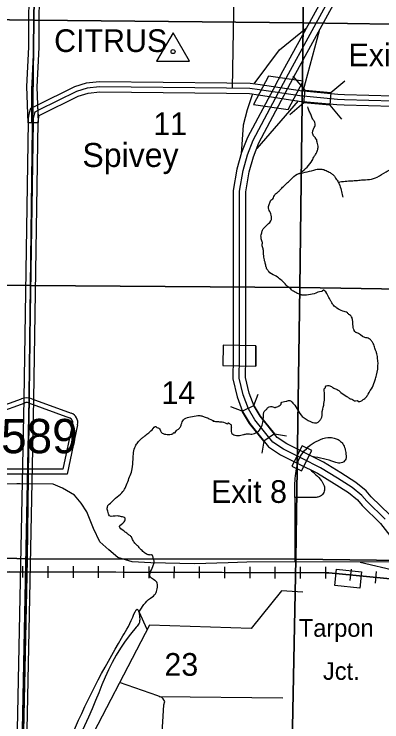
# Model space of a CAD drawing. Extents: x 380424 to 701066, y 1117407 to 1412949.
# Drawn here: x 467937 to 475221, y 1344614 to 1358647 of the extents above; entities that cross this region are included whole.
import ezdxf

# ---------------------------------------------------------------- set-up
doc = ezdxf.new("R2010")
doc.units = 0
for name, color, linetype in [('Bridges and Drawbridges Tollroads', 7, 'Continuous'), ('Communities and Subdivisions Names without Post Office', 7, 'Continuous'), ('County Route Divided Highway Outline and Fill', 7, 'Continuous'), ('County Routes Highway Center Lines', 7, 'Continuous'), ('Local Roads Paved', 7, 'Continuous'), ('Masks for Road Features', 7, 'Continuous'), ('Narrow Canals', 7, 'Continuous'), ('Narrow River Creek and Branch and Slough', 7, 'Continuous'), ('Railroad Stations', 7, 'Continuous'), ('Railroads', 7, 'Continuous'), ('Railroads Text', 7, 'Continuous'), ('Roadshields County Roads', 7, 'Continuous'), ('Section Lines', 7, 'Continuous'), ('Section Numbers', 7, 'Continuous'), ('Toll Divided Highway Outline and Fill', 7, 'Continuous'), ('Toll Highway Center Lines', 7, 'Continuous'), ('Toll Ramps', 7, 'Continuous'), ('Tollroads Related Text', 7, 'Continuous'), ('Triangulation Station', 7, 'Continuous'), ('Triangulation Station Text', 7, 'Continuous'), ('Wide Rivers and Canals', 7, 'Continuous'), ('Wide Rivers and Canals Text', 7, 'Continuous')]:
    doc.layers.add(name, color=color, linetype=linetype)

msp = doc.modelspace()

# ---------------------------------------------------------------- linework, layer by layer
at = {"layer": 'Bridges and Drawbridges Tollroads'}
for p, q in [((473700, 1357141), (473468, 1357419)), ((474210, 1357096), (474488, 1357328)), ((473678, 1356886), (473400, 1356654)), ((474188, 1356841), (474420, 1356563)), ((472077, 1352083), (472074, 1351683)), ((472727, 1352069), (472724, 1351669)), ((472688, 1350886), (472771, 1351113)), ((472455, 1350777), (472229, 1350860)), ((473094, 1350326), (473332, 1350285)), ((472884, 1350179), (472842, 1349941))]:
    msp.add_line(p, q, dxfattribs=at)
for points in [[(474188, 1356841), (473678, 1356886), (473700, 1357141), (474210, 1357096)], [(472602, 1350528), (472461, 1350763), (472455, 1350777), (472688, 1350886), (472692, 1350875), (472812, 1350675), (473094, 1350326), (472884, 1350179)]]:
    msp.add_lwpolyline(points, close=True, dxfattribs=at)
at = {"layer": 'County Route Divided Highway Outline and Fill'}
for p, q in [((468402, 1356838), (468410, 1356612)), ((468224, 1356495), (468409, 1356501))]:
    msp.add_line(p, q, dxfattribs=at)
for points in [[(468432, 1359385), (468428, 1358097), (468428, 1358075), (468427, 1358029), (468425, 1357983), (468389, 1357206), (468414, 1356501), (468213, 1356494), (468189, 1357216), (468225, 1357991), (468227, 1358035), (468228, 1358078), (468228, 1358098), (468232, 1359387)], [(476409, 1356997), (474485, 1357046), (474350, 1357057), (473606, 1357124), (472810, 1357243), (472616, 1357275), (472148, 1357281), (469626, 1357305), (469362, 1357279), (469132, 1357209), (468372, 1356832), (468262, 1356777), (468237, 1356689), (468217, 1356588), (468215, 1356519), (468128, 1351011), (467987, 1344132)], [(468187, 1344128), (468328, 1351007), (468415, 1356515), (468416, 1356565), (468430, 1356637), (468462, 1356653), (469206, 1357022), (469401, 1357082), (469635, 1357105), (472145, 1357081), (472599, 1357076), (472779, 1357045), (473582, 1356925), (474333, 1356858), (474475, 1356847), (476404, 1356797), (476748, 1356789), (477471, 1356623), (477499, 1356614), (479006, 1356105), (481345, 1355293), (481921, 1355083), (482847, 1354654), (484840, 1353589)]]:
    msp.add_lwpolyline(points, dxfattribs=at)
at = {"layer": 'County Routes Highway Center Lines'}
for points in [[(472265, 1357179), (472345, 1361730)], [(468284, 1356499), (468290, 1357203), (468291, 1357248), (468292, 1357282), (468325, 1357987), (468327, 1358032), (468328, 1358076), (468328, 1358097), (468332, 1359386)], [(476407, 1356897), (474480, 1356946), (474342, 1356958), (473594, 1357025), (472795, 1357144), (472607, 1357175), (472147, 1357181), (469631, 1357205), (469382, 1357181), (469169, 1357116), (468417, 1356742), (468346, 1356707), (468334, 1356665), (468316, 1356577), (468315, 1356517), (468228, 1351009), (468087, 1344130)]]:
    msp.add_lwpolyline(points, dxfattribs=at)
at = {"layer": 'Local Roads Paved'}
msp.add_line((473495, 1349064), (473495, 1347781), dxfattribs=at)
msp.add_lwpolyline([(475496, 1347784), (472550, 1347780), (472180, 1347765), (471510, 1347750), (470646, 1347770), (470276, 1347790), (469992, 1347870), (469812, 1348025), (469637, 1348185), (469507, 1348450), (469377, 1348780), (469262, 1348950), (469132, 1349110), (468897, 1349250), (468712, 1349325), (468058, 1349333), (467987, 1349333), (467276, 1349315)], dxfattribs=at)
at = {"layer": 'Masks for Road Features'}
for points in [[(472979, 1357420), (472682, 1356859), (473363, 1356756), (473661, 1357320)], [(472077, 1352083), (472074, 1351683), (472724, 1351669), (472727, 1352069)], [(473641, 1350087), (473441, 1349684), (473631, 1349589), (473832, 1349992)]]:
    msp.add_lwpolyline(points, close=True, dxfattribs=at)
at = {"layer": 'Narrow Canals'}
for points in [[(473659, 1347188), (473236, 1347209), (472634, 1346464), (470617, 1346528), (469249, 1343903)], [(470588, 1339603), (470905, 1344953), (470921, 1345016), (470889, 1345069), (470863, 1345096), (470784, 1345132), (470027, 1345397)], [(470813, 1345119), (473261, 1345091)]]:
    msp.add_lwpolyline(points, dxfattribs=at)
at = {"layer": 'Narrow River Creek and Branch and Slough'}
msp.add_line((472876, 1350710), (472886, 1350754), dxfattribs=at)
for points in [[(473616, 1355504), (473841, 1355745), (473889, 1355835), (473910, 1355866), (473942, 1355930), (473958, 1356004), (473942, 1356109), (473910, 1356189), (473900, 1356199), (473852, 1356273), (473857, 1356336), (473884, 1356400), (473900, 1356437), (473900, 1356474), (473889, 1356516), (473852, 1356563), (473820, 1356643), (473783, 1356722), (473756, 1356807)], [(474358, 1355318), (474628, 1355344), (474713, 1355349), (474818, 1355359), (474977, 1355370), (475130, 1355418), (475304, 1355518), (475500, 1355634), (475579, 1355697), (475658, 1355734), (475679, 1355745), (475764, 1355766), (475832, 1355787), (475854, 1355792), (475943, 1355808), (476028, 1355814), (476096, 1355824), (476239, 1355866), (476466, 1356020), (476640, 1356167), (476778, 1356299), (476852, 1356442), (476926, 1356585), (476955, 1356635)], [(473282, 1353326), (473197, 1353400), (473102, 1353464), (472981, 1353543), (472960, 1353574), (472938, 1353611), (472938, 1353617), (472933, 1353633), (472912, 1353712), (472907, 1353728), (472886, 1353828), (472876, 1353946), (472867, 1354013), (472853, 1354092), (472858, 1354103), (472837, 1354169), (472831, 1354220), (472827, 1354247), (472837, 1354293), (472855, 1354362), (473034, 1354577), (473022, 1354686), (472982, 1354780), (472973, 1354814), (472982, 1354854), (473007, 1354926), (473023, 1354957), (473059, 1354988), (473105, 1355075), (473162, 1355117), (473208, 1355163), (473270, 1355230), (473352, 1355307), (473429, 1355379), (473477, 1355428), (473616, 1355504)], [(473573, 1355481), (473915, 1355565), (473968, 1355576), (473995, 1355576), (474069, 1355565), (474121, 1355544), (474195, 1355507), (474227, 1355486), (474275, 1355444), (474306, 1355396), (474359, 1355317), (474375, 1355280), (474444, 1355037), (474447, 1355017)], [(472886, 1350754), (472901, 1350781), (472944, 1350818), (472949, 1350828), (472991, 1350860), (473044, 1350865), (473113, 1350849), (473129, 1350855), (473166, 1350865), (473187, 1350881), (473224, 1350913), (473229, 1350934), (473324, 1350971), (473350, 1350981), (473398, 1350987), (473424, 1350971), (473430, 1350966), (473445, 1350950), (473472, 1350923), (473646, 1350670), (473805, 1350570), (473863, 1350548), (473915, 1350543), (473947, 1350548), (473968, 1350564), (474005, 1350607), (474032, 1350659), (474037, 1350723), (474069, 1350897), (474079, 1351177), (474090, 1351230), (474106, 1351240), (474106, 1351256), (474148, 1351282), (474222, 1351261), (474285, 1351224), (474354, 1351193), (474407, 1351145), (474528, 1351066), (474581, 1351029), (474639, 1351003), (474676, 1350981), (474702, 1350981), (474745, 1350981), (474745, 1350976), (474803, 1350976), (474850, 1351003), (474882, 1351024), (474914, 1351055), (474950, 1351113), (475035, 1351251), (475088, 1351393), (475114, 1351488), (475146, 1351731), (475135, 1351837), (475119, 1351932), (475098, 1351985), (475072, 1352069), (475051, 1352117), (475014, 1352170), (474972, 1352212), (474882, 1352238), (474713, 1352333), (474697, 1352339), (474676, 1352376), (474671, 1352381), (474655, 1352434), (474649, 1352492), (474649, 1352518), (474649, 1352539), (474644, 1352560), (474639, 1352592), (474613, 1352656), (474581, 1352682), (474539, 1352724), (474449, 1352761), (474333, 1352814), (474264, 1352877), (474222, 1352935), (474195, 1352983), (474169, 1353030), (474079, 1353168), (474063, 1353173), (474032, 1353147), (474026, 1353147), (473878, 1353104), (473731, 1353078), (473636, 1353078), (473625, 1353083), (473551, 1353110), (473540, 1353115), (473493, 1353141), (473451, 1353163), (473445, 1353168), (473419, 1353199), (473382, 1353226), (473282, 1353326)], [(472671, 1350323), (472775, 1350374), (472849, 1350496), (472876, 1350710)], [(470408, 1346789), (470638, 1347069), (470740, 1347154), (470769, 1347252), (470769, 1347366), (470724, 1347419), (470638, 1347480), (470700, 1347731), (470708, 1347805), (470691, 1347862), (470687, 1347890), (470679, 1347906), (470675, 1347919), (470642, 1347923), (470618, 1347923), (470569, 1347935), (470508, 1347976), (470435, 1348045), (470386, 1348102), (470341, 1348143), (470292, 1348212), (470259, 1348281), (470215, 1348318), (470166, 1348355), (470109, 1348400), (470023, 1348489), (470117, 1348583), (470133, 1348656), (470064, 1348681), (469982, 1348697), (469828, 1348701), (469791, 1348791), (469783, 1348872), (469872, 1348978), (469946, 1349048), (470072, 1349157), (470137, 1349251), (470187, 1349376), (470277, 1349630), (470293, 1349814), (470303, 1349957), (470340, 1350084), (470388, 1350152), (470451, 1350226), (470509, 1350269), (470583, 1350332), (470668, 1350406), (470747, 1350469), (470784, 1350443), (470789, 1350443), (470837, 1350385), (470852, 1350358), (470942, 1350316), (471048, 1350316), (471069, 1350321), (471085, 1350332), (471106, 1350353), (471111, 1350342), (471153, 1350390), (471201, 1350427), (471238, 1350480), (471259, 1350538), (471312, 1350622), (471433, 1350665), (471576, 1350686), (471655, 1350680), (471719, 1350659), (471766, 1350643), (471803, 1350622), (471877, 1350585), (471872, 1350585), (471924, 1350570), (471967, 1350570), (472004, 1350564), (472083, 1350559), (472178, 1350538), (472178, 1350543), (472215, 1350517), (472236, 1350501), (472236, 1350474), (472241, 1350448), (472236, 1350422), (472236, 1350390), (472241, 1350348), (472310, 1350300), (472431, 1350300), (472484, 1350311), (472505, 1350316), (472569, 1350327), (472627, 1350321), (472671, 1350323)]]:
    msp.add_spline(points, degree=3, dxfattribs=at)
at = {"layer": 'Railroad Stations'}
msp.add_lwpolyline([(474322, 1347639), (474819, 1347586), (474785, 1347263), (474287, 1347316)], close=True, dxfattribs=at)
at = {"layer": 'Railroads'}
for p, q in [((468104, 1347704), (468103, 1347474)), ((468604, 1347703), (468603, 1347473)), ((469104, 1347701), (469103, 1347471)), ((469604, 1347700), (469603, 1347470)), ((470104, 1347698), (470103, 1347468)), ((470604, 1347696), (470603, 1347466)), ((471104, 1347695), (471103, 1347465)), ((471604, 1347693), (471603, 1347463)), ((472104, 1347691), (472103, 1347461)), ((472604, 1347690), (472603, 1347460)), ((473104, 1347688), (473103, 1347458)), ((473604, 1347687), (473603, 1347457)), ((474104, 1347685), (474103, 1347455)), ((474612, 1347643), (474590, 1347414)), ((475110, 1347595), (475088, 1347366))]:
    msp.add_line(p, q, dxfattribs=at)
for points in [[(497765, 1345531), (492680, 1345890), (485559, 1346664), (480374, 1346952), (478995, 1347014), (475456, 1347446), (474174, 1347570), (467836, 1347590), (460197, 1347477), (448777, 1347312), (444106, 1347261)], [(462104, 1347505), (467836, 1347590), (468103, 1347589)], [(468103, 1347589), (474103, 1347570)], [(474103, 1347570), (474174, 1347570), (475456, 1347446), (478995, 1347014), (480070, 1346966)]]:
    msp.add_lwpolyline(points, dxfattribs=at)
at = {"layer": 'Roadshields County Roads'}
for p, q in [((467303, 1350735), (468083, 1351021)), ((468290, 1351021), (469068, 1350735)), ((467338, 1350641), (468152, 1350940)), ((468221, 1350940), (469033, 1350641)), ((469096, 1350526), (468903, 1349623)), ((469194, 1350505), (468984, 1349523)), ((468903, 1349623), (467468, 1349623)), ((468984, 1349523), (467387, 1349523))]:
    msp.add_line(p, q, dxfattribs=at)
for centre, radius, start, end in [((468186, 1350739), 300, 69.827, 110.173), ((468186, 1350846), 100, 69.827, 110.173), ((468999, 1350547), 200, 347.9001, 69.827), ((468999, 1350547), 100, 347.9001, 69.827)]:
    msp.add_arc(centre, radius, start, end, dxfattribs=at)
at = {"layer": 'Section Lines'}
for points in [[(468410, 1364100), (468327, 1358528), (463017, 1358603), (463089, 1364163), (468130, 1364103)], [(473689, 1364050), (473663, 1358474), (468327, 1358528), (468410, 1364100)], [(478626, 1363959), (478787, 1363956), (478981, 1363956), (478936, 1358393), (473663, 1358474), (473689, 1364050)], [(468327, 1358528), (468327, 1358516), (468262, 1353270), (462947, 1353297), (463017, 1358603)], [(473663, 1358474), (473663, 1358458), (473600, 1353229), (468262, 1353270), (468327, 1358516), (468327, 1358528)], [(478936, 1358393), (478861, 1353143), (473600, 1353229), (473663, 1358458), (473663, 1358474)], [(468262, 1353270), (468195, 1347847), (462855, 1348019), (462947, 1353297)], [(473600, 1353229), (473518, 1347837), (468195, 1347847), (468262, 1353270)], [(478861, 1353143), (478851, 1347775), (473518, 1347837), (473600, 1353229)], [(468195, 1347847), (468194, 1347829), (468083, 1342564), (462784, 1342680), (462855, 1348019)], [(473518, 1347837), (473410, 1342509), (473400, 1342521), (468083, 1342564), (468194, 1347829), (468195, 1347847)], [(478851, 1347775), (478773, 1342386), (473410, 1342509), (473518, 1347837)]]:
    msp.add_lwpolyline(points, close=True, dxfattribs=at)
at = {"layer": 'Toll Divided Highway Outline and Fill'}
for points in [[(474039, 1358942), (473259, 1357521), (473067, 1357156), (472558, 1356201), (472440, 1355901), (472349, 1355574), (472276, 1355148), (472277, 1351839), (472268, 1351415), (472352, 1351062), (472463, 1350765), (472605, 1350529), (472979, 1350065), (473211, 1349911), (473584, 1349724), (473945, 1349544), (474280, 1349338), (474560, 1349159), (474737, 1349014), (474830, 1348905), (475194, 1348550), (475475, 1348192)], [(475380, 1348717), (475013, 1349076), (474913, 1349193), (474707, 1349362), (474412, 1349550), (474067, 1349762), (473696, 1349948), (473337, 1350128), (473150, 1350252), (472810, 1350673), (472690, 1350874), (472592, 1351135), (472519, 1351442), (472527, 1351837), (472526, 1355127), (472593, 1355520), (472677, 1355821), (472785, 1356096), (473288, 1357039), (473479, 1357403), (474267, 1358839)]]:
    msp.add_lwpolyline(points, dxfattribs=at)
at = {"layer": 'Toll Highway Center Lines'}
msp.add_lwpolyline([(475287, 1348634), (474921, 1348990), (474825, 1349104), (474634, 1349261), (474346, 1349444), (474006, 1349653), (473640, 1349836), (473274, 1350019), (473065, 1350159), (472707, 1350601), (472577, 1350819), (472472, 1351098), (472394, 1351428), (472402, 1351838), (472401, 1355138), (472471, 1355547), (472558, 1355861), (472672, 1356149), (473177, 1357097), (473369, 1357462), (474153, 1358890)], dxfattribs=at)
at = {"layer": 'Toll Ramps'}
msp.add_line((473495, 1349064), (473495, 1349297), dxfattribs=at)
for points in [[(472691, 1357263), (473195, 1357941), (473725, 1358370)], [(473665, 1357119), (473985, 1358324)], [(472657, 1357066), (472555, 1356747), (472472, 1356449), (472433, 1355877)], [(473564, 1356928), (472742, 1355986)], [(474795, 1347783), (475522, 1347607), (475730, 1347539), (476145, 1347334)]]:
    msp.add_lwpolyline(points, dxfattribs=at)
for points in [[(473495, 1349297), (473541, 1349684), (473589, 1349839), (473692, 1349994), (473843, 1350128), (474007, 1350214), (474201, 1350253), (474300, 1350235), (474373, 1350201), (474433, 1350145), (474485, 1350054), (474506, 1349955), (474506, 1349826), (474485, 1349787), (474442, 1349757), (474386, 1349744), (474287, 1349766), (473840, 1349876)], [(473799, 1349617), (474021, 1349397), (474054, 1349347), (474077, 1349295), (474087, 1349249), (474083, 1349209), (474070, 1349163), (474044, 1349120), (474004, 1349090), (473939, 1349067), (473859, 1349064), (473701, 1349064), (473495, 1349064)]]:
    msp.add_spline(points, degree=3, dxfattribs=at)
at = {"layer": 'Triangulation Station'}
msp.add_lwpolyline([(471085, 1358280), (470760, 1357717), (471410, 1357717)], close=True, dxfattribs=at)
msp.add_circle((471085, 1357905), 40, dxfattribs=at)
at = {"layer": 'Wide Rivers and Canals'}
msp.add_spline([(468281, 1343888), (468820, 1344047), (468984, 1344153), (469031, 1344242), (470066, 1346274), (470287, 1346691), (470377, 1346849), (470424, 1346638), (470414, 1346570), (470356, 1346490), (469047, 1343989), (468936, 1343878), (468857, 1343915), (468277, 1343732)], degree=3, dxfattribs=at)
at = {"layer": 'Wide Rivers and Canals Text'}
msp.add_line((470574, 1346446), (470411, 1346793), dxfattribs=at)

# ---------------------------------------------------------------- texts
at = {"layer": 'Communities and Subdivisions Names without Post Office'}
msp.add_text('Spivey', height=475, rotation=0.0001, dxfattribs=at).set_placement((469288, 1355617))
at = {"layer": 'Railroads Text'}
for s, p in [('Tarpon', (473576, 1346301)), ('Jct.', (474055, 1345447))]:
    msp.add_text(s, height=350, rotation=0.0001, dxfattribs=at).set_placement(p)
at = {"layer": 'Roadshields County Roads'}
msp.add_text('589', height=680, dxfattribs=at).set_placement((467678, 1349941))
at = {"layer": 'Section Numbers'}
for s, p in [('11', (470693, 1356249)), ('14', (470855, 1350916)), ('23', (470914, 1345528))]:
    msp.add_text(s, height=450, dxfattribs=at).set_placement(p)
at = {"layer": 'Tollroads Related Text'}
for s, p in [('Exit 9', (474561, 1357613)), ('Exit 8', (471837, 1348956))]:
    msp.add_text(s, height=450, dxfattribs=at).set_placement(p)
at = {"layer": 'Triangulation Station Text'}
msp.add_text('CITRUS', height=450, rotation=0.0001, dxfattribs=at).set_placement((468729, 1357897))

doc.saveas('drawing.dxf')
